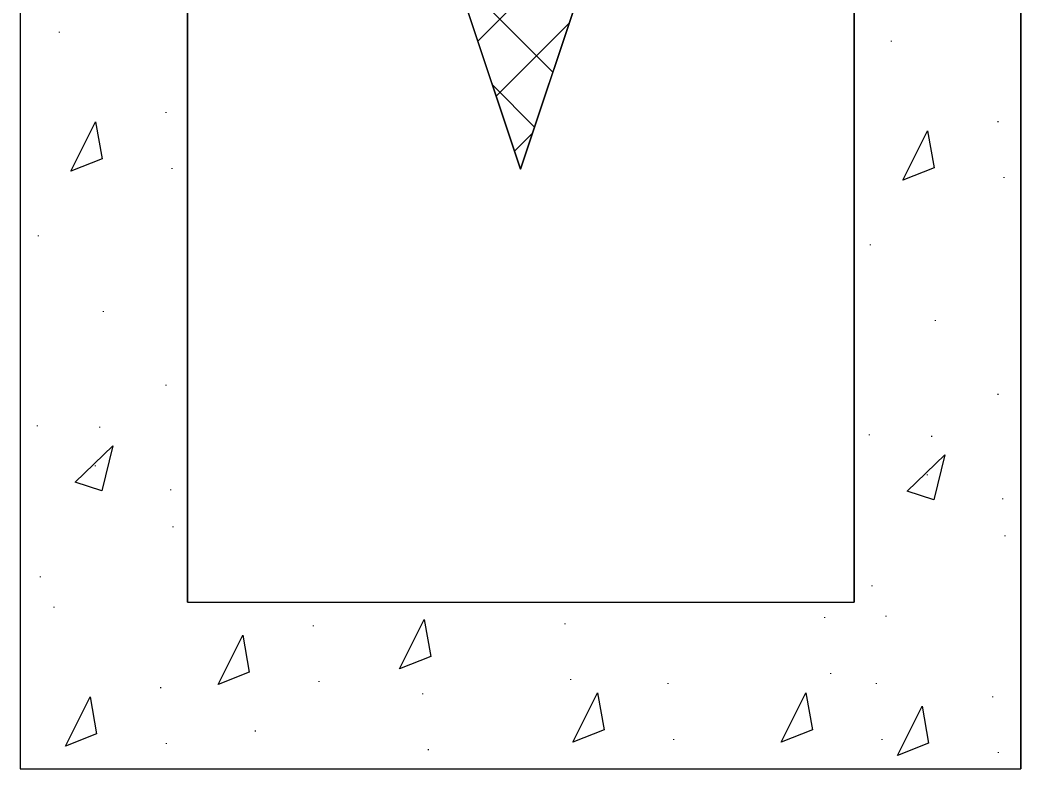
# Model space of a CAD drawing. Extents: x 636183 to 639890, y 299162 to 300538.
# Drawn here: x 636984.11 to 637032.38, y 299611.54 to 299647.67 of the extents above; entities that cross this region are included whole.
import ezdxf

# ---------------------------------------------------------------- set-up
doc = ezdxf.new("R2010")
doc.units = 0
doc.layers.add('1', color=7, linetype='Continuous')
doc.layers.add('Default', color=7, linetype='Continuous')

msp = doc.modelspace()

# ---------------------------------------------------------------- linework, layer by layer
at = {"layer": '1'}
for p, q in [((636992.191, 299688.701), (637008.245, 299640.467)), ((637008.245, 299640.467), (637024.335, 299688.701)), ((637006.187, 299646.652), (637012.372, 299652.837)), ((637009.81, 299645.156), (637005.126, 299649.84)), ((637007.07, 299644), (637010.602, 299647.532)), ((637008.925, 299642.505), (637006.89, 299644.541)), ((637007.953, 299641.347), (637008.833, 299642.227))]:
    msp.add_line(p, q, dxfattribs=at)
msp.add_lwpolyline([(636992.191, 299688.701), (637024.335, 299688.701), (637008.245, 299640.467)], close=True, dxfattribs=at)
at = {"layer": 'Default'}
for p, q in [((636984.111, 299691.953), (636984.111, 299611.541)), ((637032.38, 299611.541), (637032.38, 299691.953)), ((637032.38, 299691.953), (637032.38, 299611.541)), ((637032.38, 299611.541), (637032.38, 299691.953)), ((636992.191, 299688.596), (636992.191, 299619.586)), ((636992.191, 299619.586), (636992.191, 299688.596)), ((636992.191, 299688.596), (636992.191, 299619.586)), ((637024.335, 299619.586), (637024.335, 299688.596)), ((637024.335, 299688.596), (637024.335, 299619.586)), ((637024.335, 299619.586), (637024.335, 299688.596)), ((636986.022, 299647.069), (636986.022, 299647.104)), ((637026.14, 299646.631), (637026.14, 299646.666)), ((636991.163, 299643.187), (636991.163, 299643.222)), ((636986.567, 299640.378), (636987.756, 299642.757)), ((636987.756, 299642.757), (636988.071, 299640.973)), ((637031.281, 299642.749), (637031.281, 299642.784)), ((637026.685, 299639.94), (637027.874, 299642.319)), ((637027.874, 299642.319), (637028.189, 299640.535)), ((636988.071, 299640.973), (636986.567, 299640.378)), ((636991.443, 299640.493), (636991.443, 299640.528)), ((637028.189, 299640.535), (637026.685, 299639.94)), ((637008.245, 299640.467), (637008.245, 299640.467)), ((637031.561, 299640.055), (637031.561, 299640.09)), ((636985.007, 299637.24), (636985.007, 299637.275)), ((637025.125, 299636.803), (637025.125, 299636.838)), ((636988.141, 299633.592), (636988.141, 299633.627)), ((637028.259, 299633.155), (637028.259, 299633.19)), ((636991.163, 299630.035), (636991.163, 299630.07)), ((637031.281, 299629.597), (637031.281, 299629.632)), ((636984.937, 299628.111), (636984.937, 299628.076)), ((636987.945, 299628.041), (636987.945, 299628.006)), ((637025.055, 299627.674), (637025.055, 299627.639)), ((637028.063, 299627.604), (637028.063, 299627.569)), ((636986.77, 299625.379), (636988.589, 299627.128)), ((636988.589, 299627.128), (636988.064, 299624.959)), ((637026.888, 299624.941), (637028.707, 299626.69)), ((637028.707, 299626.69), (637028.182, 299624.521)), ((636987.749, 299626.148), (636987.749, 299626.183)), ((637027.867, 299625.711), (637027.867, 299625.746)), ((636988.064, 299624.959), (636986.77, 299625.379)), ((636991.387, 299624.994), (636991.387, 299625.029)), ((637028.182, 299624.521), (637026.888, 299624.941)), ((637031.505, 299624.556), (637031.505, 299624.591)), ((636991.492, 299623.21), (636991.492, 299623.245)), ((637031.61, 299622.772), (637031.61, 299622.808)), ((636985.091, 299620.797), (636985.091, 299620.832)), ((637025.209, 299620.359), (637025.209, 299620.394)), ((636985.756, 299619.328), (636985.756, 299619.363)), ((636992.191, 299619.586), (637024.335, 299619.586)), ((637022.925, 299618.829), (637022.925, 299618.864)), ((637025.874, 299618.89), (637025.874, 299618.925)), ((636998.258, 299618.431), (636998.258, 299618.466)), ((637002.412, 299616.367), (637003.601, 299618.745)), ((637003.601, 299618.745), (637003.916, 299616.961)), ((637010.393, 299618.53), (637010.393, 299618.565)), ((636993.661, 299615.622), (636994.851, 299618.001)), ((636994.851, 299618.001), (636995.165, 299616.217)), ((637003.916, 299616.961), (637002.412, 299616.367)), ((636995.165, 299616.217), (636993.661, 299615.622)), ((637023.205, 299616.135), (637023.205, 299616.171)), ((636990.897, 299615.445), (636990.897, 299615.48)), ((636998.538, 299615.737), (636998.538, 299615.772)), ((637010.672, 299615.837), (637010.672, 299615.872)), ((637015.366, 299615.644), (637015.366, 299615.679)), ((637025.412, 299615.644), (637025.412, 299615.679)), ((636986.301, 299612.637), (636987.49, 299615.015)), ((636987.49, 299615.015), (636987.805, 299613.231)), ((637003.529, 299615.147), (637003.529, 299615.182)), ((637010.77, 299612.836), (637011.959, 299615.214)), ((637011.959, 299615.214), (637012.274, 299613.43)), ((637020.816, 299612.836), (637022.005, 299615.214)), ((637022.005, 299615.214), (637022.32, 299613.43)), ((637031.015, 299615.008), (637031.015, 299615.043)), ((637026.419, 299612.199), (637027.608, 299614.578)), ((637027.608, 299614.578), (637027.923, 299612.794)), ((636987.805, 299613.231), (636986.301, 299612.637)), ((636995.473, 299613.356), (636995.473, 299613.391)), ((637012.274, 299613.43), (637010.77, 299612.836)), ((637022.32, 299613.43), (637020.816, 299612.836)), ((636991.177, 299612.752), (636991.177, 299612.787)), ((637015.646, 299612.951), (637015.646, 299612.986)), ((637025.692, 299612.951), (637025.692, 299612.986)), ((637027.923, 299612.794), (637026.419, 299612.199)), ((637003.809, 299612.454), (637003.809, 299612.489)), ((637031.295, 299612.314), (637031.295, 299612.349)), ((636984.111, 299611.541), (637032.38, 299611.541))]:
    msp.add_line(p, q, dxfattribs=at)

doc.saveas('drawing.dxf')
